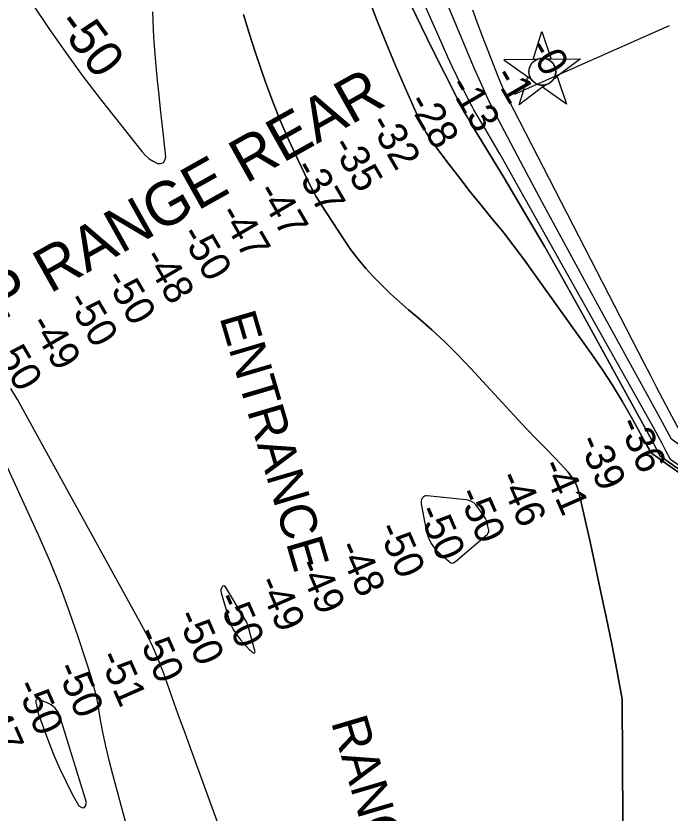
# Model space of a CAD drawing. Extents: x 3925854 to 3964121, y 224593 to 250589.
# Drawn here: x 3943788 to 3945281, y 246097 to 247915 of the extents above; entities that cross this region are included whole.
import ezdxf

# ---------------------------------------------------------------- set-up
doc = ezdxf.new("R2010")
doc.units = 0
for name, color, linetype in [('V-CHAN-NAID', 7, 'Continuous'), ('V-LEVE-TOET', 7, 'Continuous'), ('V-RIVR-RANG', 7, 'Continuous'), ('V-RIVR-RANG-IDEN', 7, 'Continuous'), ('V-TOPO-DPTH', 7, 'Continuous'), ('V-TOPO-MAJR', 7, 'Continuous'), ('V-TOPO-MAJR-IDEN', 7, 'Continuous'), ('V-TOPO-MINR', 7, 'Continuous')]:
    doc.layers.add(name, color=color, linetype=linetype)

msp = doc.modelspace()

# ---------------------------------------------------------------- linework, layer by layer
at = {"layer": 'V-CHAN-NAID'}
for points in [[(3944978.477, 247815.801), (3944968.891, 247815.682), (3944988.776, 247879.565), (3945010.239, 247816.194), (3945000.652, 247816.076), (3944999.064, 247816.623), (3944996.958, 247817.202), (3944994.909, 247817.613), (3944992.868, 247817.881), (3944991.699, 247817.972), (3944990.163, 247818.024), (3944988.442, 247817.988), (3944987.073, 247817.891), (3944985.171, 247817.653), (3944983.81, 247817.408), (3944982.034, 247816.989), (3944980.512, 247816.539), (3944979.487, 247816.188)], [(3944978.477, 247815.801), (3944901.99, 247814.853), (3944964.428, 247770.661), (3944963.278, 247772.548), (3944962.436, 247774.16), (3944961.573, 247776.112), (3944960.837, 247778.152), (3944960.447, 247779.467), (3944960.054, 247781.086), (3944959.782, 247782.526), (3944959.563, 247784.12), (3944959.42, 247785.854), (3944959.377, 247787.434), (3944959.444, 247789.51), (3944959.595, 247791.131), (3944959.944, 247793.341), (3944960.388, 247795.273), (3944960.954, 247797.172), (3944961.576, 247798.863), (3944962.272, 247800.465), (3944963.056, 247802.016), (3944964.083, 247803.773), (3944965.085, 247805.263), (3944966.06, 247806.551), (3944967.04, 247807.716), (3944968.322, 247809.079), (3944969.354, 247810.064), (3944971.044, 247811.494), (3944972.239, 247812.387), (3944973.904, 247813.49), (3944975.617, 247814.469), (3944977.049, 247815.181)], [(3945000.652, 247816.076), (3945077.14, 247817.022), (3945015.816, 247771.297), (3945016.698, 247772.804), (3945017.64, 247774.67), (3945018.324, 247776.268), (3945019.025, 247778.237), (3945019.535, 247780.032), (3945019.901, 247781.679), (3945020.223, 247783.696), (3945020.378, 247785.272), (3945020.459, 247787.48), (3945020.389, 247789.541), (3945020.158, 247791.757), (3945019.857, 247793.509), (3945019.323, 247795.731), (3945018.641, 247797.858), (3945017.853, 247799.825), (3945017.177, 247801.256), (3945016.133, 247803.152), (3945015.037, 247804.853), (3945013.791, 247806.531), (3945012.5, 247808.045), (3945011.201, 247809.386), (3945009.54, 247810.886), (3945007.77, 247812.263), (3945006.064, 247813.407), (3945004.155, 247814.502), (3945002.669, 247815.235)], [(3944998.04, 247758.043), (3944936.716, 247712.318), (3944956.601, 247776.2), (3944964.428, 247770.661), (3944965.081, 247769.71), (3944966.5, 247767.878), (3944967.741, 247766.486), (3944969.236, 247765.012), (3944970.649, 247763.788), (3944972.125, 247762.661), (3944973.547, 247761.701), (3944975.245, 247760.698), (3944976.976, 247759.821), (3944978.783, 247759.045), (3944980.239, 247758.517), (3944981.877, 247758.02), (3944984.114, 247757.499), (3944985.651, 247757.242), (3944987.681, 247757.025), (3944989.22, 247756.951), (3944991.081, 247756.965), (3944992.768, 247757.076), (3944994.474, 247757.285), (3944996.37, 247757.633)], [(3945015.816, 247771.297), (3945023.502, 247777.029), (3945044.964, 247713.658), (3944990.353, 247752.312), (3944998.04, 247758.043), (3944999.696, 247758.551), (3945001.297, 247759.142), (3945003.437, 247760.098), (3945005.154, 247761.016), (3945006.998, 247762.166), (3945008.713, 247763.412), (3945010.241, 247764.687), (3945011.505, 247765.879), (3945012.861, 247767.326), (3945014.037, 247768.751), (3945015.128, 247770.245)]]:
    msp.add_lwpolyline(points, close=True, dxfattribs=at)
msp.add_circle((3944989.917, 247787.484), 30.541, dxfattribs=at)
at = {"layer": 'V-LEVE-TOET'}
msp.add_line((3944926.285, 247736.147), (3945279.848, 247892.743), dxfattribs=at)
at = {"layer": 'V-TOPO-DPTH'}
for points in [[(3946923.623, 244963.143), (3946560.343, 245978.122), (3946553.828, 245994.71), (3946545.444, 246010.023), (3946534.255, 246023.426), (3946521.198, 246035.554), (3945284.755, 246949.08), (3945269.433, 246977.604), (3945253.955, 247006.045), (3945120.531, 247248.848), (3945076.942, 247328.571), (3945033.58, 247408.416), (3944990.556, 247488.445), (3944947.759, 247568.596), (3944895.667, 247666.653), (3944879.53, 247698.078), (3944863.983, 247729.781), (3944849.322, 247761.905), (3944835.253, 247794.308), (3944731.837, 248041.838)], [(3944667.772, 247985.405), (3944702.531, 247913.312), (3944737.88, 247841.5), (3944795.146, 247726.939), (3944802.477, 247712.712), (3944810.036, 247698.611), (3944817.939, 247684.699), (3944826.071, 247670.914), (3944903.171, 247543.796), (3944949.524, 247466.257), (3944995.212, 247388.334), (3945039.902, 247309.834), (3945083.925, 247230.95), (3945236.168, 246954.009), (3945241.853, 246943.476), (3945247.43, 246932.887), (3945252.844, 246922.213), (3945258.149, 246911.483), (3946518.507, 246025.204), (3946526.568, 246017.58), (3946533.29, 246009.114), (3946538.002, 245999.386), (3946541.376, 245988.816), (3946883.738, 244982.729)], [(3946883.738, 244982.729), (3946541.376, 245988.816), (3946538.002, 245999.386), (3946533.29, 246009.114), (3946526.568, 246017.58), (3946518.507, 246025.204), (3945258.149, 246911.483), (3945252.844, 246922.213), (3945247.43, 246932.887), (3945241.853, 246943.476), (3945236.168, 246954.009), (3945083.925, 247230.95), (3945039.902, 247309.834), (3944995.212, 247388.334), (3944949.524, 247466.257), (3944903.171, 247543.796), (3944826.071, 247670.914), (3944817.939, 247684.699), (3944810.036, 247698.611), (3944802.477, 247712.712), (3944795.146, 247726.939), (3944737.88, 247841.5), (3944702.531, 247913.312), (3944667.772, 247985.405)], [(3944591.545, 247960.288), (3944611.578, 247907.49), (3944632.328, 247854.984), (3944654.154, 247802.917), (3944676.696, 247751.141), (3944709.719, 247677.378), (3944716.762, 247662.983), (3944724.428, 247648.957), (3944733.031, 247635.484), (3944742.257, 247622.381), (3944777.579, 247575.684), (3944801.381, 247544.654), (3944825.459, 247513.842), (3944849.951, 247483.359), (3944874.718, 247453.093), (3944899.349, 247422.728), (3944923.522, 247392.01), (3944947.007, 247360.763), (3944970.034, 247329.164), (3945103.383, 247141.847), (3945127.115, 247107.305), (3945150.06, 247072.266), (3945171.824, 247036.481), (3945192.8, 247000.2), (3945229.421, 246934.35), (3945231.438, 246930.592), (3945233.379, 246926.796), (3945235.206, 246922.944), (3945236.956, 246919.055), (3946358.774, 246125.008)], [(3946358.774, 246125.008), (3945236.956, 246919.055), (3945235.206, 246922.944), (3945233.379, 246926.796), (3945231.438, 246930.592), (3945229.421, 246934.35), (3945192.8, 247000.2), (3945171.824, 247036.481), (3945150.06, 247072.266), (3945127.115, 247107.305), (3945103.383, 247141.847), (3944970.034, 247329.164), (3944947.007, 247360.763), (3944923.522, 247392.01), (3944899.349, 247422.728), (3944874.718, 247453.093), (3944849.951, 247483.359), (3944825.459, 247513.842), (3944801.381, 247544.654), (3944777.579, 247575.684), (3944742.257, 247622.381), (3944733.031, 247635.484), (3944724.428, 247648.957), (3944716.762, 247662.983), (3944709.719, 247677.378), (3944676.696, 247751.141), (3944654.154, 247802.917), (3944632.328, 247854.984), (3944611.578, 247907.49), (3944591.545, 247960.288)], [(3944307.686, 247917.98), (3944320.531, 247875.149), (3944334.323, 247832.613), (3944348.748, 247790.275), (3944358.214, 247763.469), (3944374.753, 247719.018), (3944392.268, 247674.975), (3944411.248, 247631.543), (3944431.203, 247588.517), (3944463.264, 247522.318), (3944468.103, 247512.8), (3944473.18, 247503.418), (3944478.615, 247494.238), (3944484.289, 247485.193), (3944537.608, 247403.734), (3944553.094, 247381.446), (3944569.363, 247359.78), (3944586.803, 247339.046), (3944605.026, 247318.933), (3944624.137, 247299.607), (3944643.645, 247280.704), (3944663.748, 247262.435), (3944684.248, 247244.589), (3944706.156, 247226.125), (3944737.373, 247198.804), (3944767.879, 247170.74), (3944797.32, 247141.559), (3944826.05, 247111.634), (3944953.239, 246974.119), (3944961.504, 246965.285), (3944969.835, 246956.515), (3944978.265, 246947.84), (3944986.762, 246939.23), (3944995.266, 246930.625), (3945003.712, 246921.965), (3945012.073, 246913.223), (3945020.376, 246904.424), (3945048.604, 246874.214), (3945056.828, 246863.866), (3945063.836, 246852.871), (3945069.02, 246840.909), (3945072.988, 246828.3), (3945088.245, 246761.614), (3945098.742, 246715.12), (3945109.059, 246668.587), (3945119.107, 246621.995), (3945128.977, 246575.364), (3945135.533, 246543.936), (3945148.27, 246481.508), (3945160.639, 246419.008), (3945172.454, 246356.402), (3945174.096, 245940.007)], [(3944307.686, 247917.98), (3944320.531, 247875.149), (3944334.323, 247832.613), (3944348.748, 247790.275), (3944358.214, 247763.469), (3944374.753, 247719.018), (3944392.268, 247674.975), (3944411.248, 247631.543), (3944431.203, 247588.517), (3944463.264, 247522.318), (3944468.103, 247512.8), (3944473.18, 247503.418), (3944478.615, 247494.238), (3944484.289, 247485.193), (3944537.608, 247403.734), (3944553.094, 247381.446), (3944569.363, 247359.78), (3944586.803, 247339.046), (3944605.026, 247318.933), (3944624.137, 247299.607), (3944643.645, 247280.704), (3944663.748, 247262.435), (3944684.248, 247244.589), (3944706.156, 247226.125), (3944737.373, 247198.804), (3944767.879, 247170.74), (3944797.32, 247141.559), (3944826.05, 247111.634), (3944953.239, 246974.119), (3944961.504, 246965.285), (3944969.835, 246956.515), (3944978.265, 246947.84), (3944986.762, 246939.23), (3944995.266, 246930.625), (3945003.712, 246921.965), (3945012.073, 246913.223), (3945020.376, 246904.424), (3945048.604, 246874.214), (3945056.828, 246863.866), (3945063.836, 246852.871), (3945069.02, 246840.909), (3945072.988, 246828.3), (3945088.245, 246761.614), (3945098.742, 246715.12), (3945109.059, 246668.587), (3945119.107, 246621.995), (3945128.977, 246575.364), (3945135.533, 246543.936), (3945148.27, 246481.508), (3945160.639, 246419.008), (3945172.454, 246356.402), (3945174.096, 245940.007)]]:
    msp.add_lwpolyline(points, dxfattribs=at)
at = {"layer": 'V-TOPO-MAJR'}
for points in [[(3943826.039, 247941.698), (3943863.082, 247886.499), (3943901.084, 247831.989), (3943940.524, 247778.51), (3943980.924, 247725.718), (3944076.178, 247604.623), (3944083.791, 247596.425), (3944092.111, 247589.188), (3944101.492, 247583.391), (3944111.579, 247578.555), (3944119.133, 247578.493), (3944125.056, 247580.541), (3944128.534, 247585.755), (3944130.382, 247593.08), (3944121.944, 247669.594), (3944118.411, 247702.315), (3944114.979, 247735.047), (3944111.696, 247767.793), (3944108.514, 247800.55), (3944105.95, 247827.582), (3944104.358, 247846.844), (3944103.078, 247866.122), (3944102.264, 247885.426), (3944101.761, 247904.747), (3944100.943, 247924.021)], [(3944115.4, 246441.316), (3944109.939, 246454.542), (3944104.285, 246467.691), (3944098.32, 246480.699), (3944092.134, 246493.598), (3944085.616, 246506.332), (3944078.877, 246518.957), (3943792.152, 247039.754), (3943776.918, 247064.765)], [(3943702.228, 247028.341), (3943839.565, 246729.949), (3943864.715, 246672.64), (3943888.482, 246614.792), (3943910.176, 246556.135), (3943930.487, 246496.939), (3943959.83, 246406.191), (3943964.121, 246391.887), (3943968.002, 246377.481), (3943971.267, 246362.923), (3943974.121, 246348.265), (3943980.182, 246313.173), (3943986.203, 246280.991), (3943992.816, 246248.939), (3944000.318, 246217.084), (3944008.411, 246185.359), (3944150.214, 245660.127)], [(3944846.378, 246788.753), (3944842.208, 246794.115), (3944837.925, 246799.391), (3944833.163, 246803.863), (3944827.941, 246807.465), (3944822.028, 246809.763), (3944815.654, 246811.19), (3944726.881, 246820.23), (3944723.602, 246819.986), (3944720.629, 246819.116), (3944718.114, 246817.307), (3944715.905, 246814.871), (3944714.411, 246811.748), (3944713.413, 246808.531), (3944713.159, 246805.172), (3944713.401, 246801.718), (3944724.557, 246741.998), (3944729.303, 246726.238), (3944735.999, 246711.638), (3944745.621, 246698.776), (3944757.193, 246687.073), (3944781.209, 246667.526), (3944783.672, 246666.511), (3944786.287, 246667.023), (3944790.127, 246669.486), (3944791.319, 246670.437), (3944864.708, 246733.088), (3944865.703, 246734.151), (3944867.417, 246738.038), (3944867.42, 246742.498), (3944867.174, 246743.975), (3944863.172, 246761.945), (3944862.657, 246763.765), (3944862.013, 246765.53), (3944860.21, 246768.838), (3944854.258, 246777.684), (3944850.375, 246783.262), (3944846.378, 246788.753)], [(3944262.597, 246614.722), (3944260.643, 246614.067), (3944258.688, 246612.534), (3944257.223, 246609.26), (3944256.332, 246605.909), (3944256.298, 246602.44), (3944256.837, 246598.895), (3944273.162, 246541.842), (3944278.145, 246528.104), (3944284.288, 246515.01), (3944292.17, 246502.883), (3944301.212, 246491.401), (3944321.403, 246469.124), (3944323.464, 246467.052), (3944325.637, 246465.118), (3944327.979, 246463.392), (3944330.433, 246461.804), (3944331.966, 246461.648), (3944333.136, 246461.97), (3944333.759, 246463.01), (3944334.018, 246464.53), (3944319.474, 246519.827), (3944318.095, 246524.281), (3944316.469, 246528.631), (3944314.476, 246532.825), (3944312.237, 246536.916), (3944266.496, 246612.518), (3944262.597, 246614.722)], [(3944372.983, 245733.793), (3944185.203, 246249.263), (3944173.568, 246281.275), (3944161.965, 246313.298), (3944150.409, 246345.338), (3944138.885, 246377.389), (3944125.552, 246414.556), (3944120.572, 246427.975), (3944115.4, 246441.316)], [(3943835.37, 246356.119), (3943834.546, 246355.209), (3943833.962, 246353.907), (3943833.841, 246352.011), (3943834.032, 246348.242), (3943834.343, 246346.368), (3943837.378, 246332.412), (3943838.663, 246327.047), (3943840.096, 246321.726), (3943841.75, 246316.469), (3943843.552, 246311.255), (3943862.599, 246259.679), (3943874.69, 246229.005), (3943887.647, 246198.726), (3943901.904, 246169.037), (3943917.029, 246139.741), (3943931.591, 246112.977), (3943938.413, 246109.212), (3943943.881, 246108.668), (3943947.318, 246112.956), (3943949.4, 246120.465), (3943889.502, 246315.655), (3943884.39, 246326.503), (3943877.73, 246335.893), (3943868.748, 246343.093), (3943858.219, 246348.834), (3943837.979, 246356.373), (3943835.37, 246356.119)]]:
    msp.add_lwpolyline(points, dxfattribs=at)
at = {"layer": 'V-TOPO-MINR'}
for points in [[(3946519.847, 246030.372), (3945282.353, 246903.055), (3945272.9, 246921.448), (3945263.29, 246939.757), (3945253.444, 246957.941), (3945243.442, 246976.042), (3944924.331, 247544.808), (3944908.707, 247572.431), (3944892.959, 247599.982), (3944877.021, 247627.425), (3944860.958, 247654.795), (3944833.657, 247700.953), (3944831.196, 247705.215), (3944828.795, 247709.51), (3944826.485, 247713.854), (3944824.236, 247718.232), (3944806.455, 247753.742), (3944795.518, 247775.974), (3944784.789, 247798.304), (3944774.375, 247820.782), (3944764.169, 247843.359), (3944665.87, 248064.94)], [(3946923.623, 244963.143), (3946560.343, 245978.122), (3946553.828, 245994.71), (3946545.444, 246010.023), (3946534.255, 246023.426), (3946521.198, 246035.554), (3945284.755, 246949.08), (3945269.433, 246977.604), (3945253.955, 247006.045), (3945120.531, 247248.848), (3945076.942, 247328.571), (3945033.58, 247408.416), (3944990.556, 247488.445), (3944947.759, 247568.596), (3944895.667, 247666.653), (3944879.53, 247698.078), (3944863.983, 247729.781), (3944849.322, 247761.905), (3944835.253, 247794.308), (3944731.837, 248041.838)], [(3946883.738, 244982.729), (3946541.376, 245988.816), (3946538.002, 245999.386), (3946533.29, 246009.114), (3946526.568, 246017.58), (3946518.507, 246025.204), (3945258.149, 246911.483), (3945252.844, 246922.213), (3945247.43, 246932.887), (3945241.853, 246943.476), (3945236.168, 246954.009), (3945083.925, 247230.95), (3945039.902, 247309.834), (3944995.212, 247388.334), (3944949.524, 247466.257), (3944903.171, 247543.796), (3944826.071, 247670.914), (3944817.939, 247684.699), (3944810.036, 247698.611), (3944802.477, 247712.712), (3944795.146, 247726.939), (3944737.88, 247841.5), (3944702.531, 247913.312), (3944667.772, 247985.405)], [(3946358.774, 246125.008), (3945236.956, 246919.055), (3945235.206, 246922.944), (3945233.379, 246926.796), (3945231.438, 246930.592), (3945229.421, 246934.35), (3945192.8, 247000.2), (3945171.824, 247036.481), (3945150.06, 247072.266), (3945127.115, 247107.305), (3945103.383, 247141.847), (3944970.034, 247329.164), (3944947.007, 247360.763), (3944923.522, 247392.01), (3944899.349, 247422.728), (3944874.718, 247453.093), (3944849.951, 247483.359), (3944825.459, 247513.842), (3944801.381, 247544.654), (3944777.579, 247575.684), (3944742.257, 247622.381), (3944733.031, 247635.484), (3944724.428, 247648.957), (3944716.762, 247662.983), (3944709.719, 247677.378), (3944676.696, 247751.141), (3944654.154, 247802.917), (3944632.328, 247854.984), (3944611.578, 247907.49), (3944591.545, 247960.288)], [(3945174.096, 245940.007), (3945172.454, 246356.402), (3945160.639, 246419.008), (3945148.27, 246481.508), (3945135.533, 246543.936), (3945128.977, 246575.364), (3945119.107, 246621.995), (3945109.059, 246668.587), (3945098.742, 246715.12), (3945088.245, 246761.614), (3945072.988, 246828.3), (3945069.02, 246840.909), (3945063.836, 246852.871), (3945056.828, 246863.866), (3945048.604, 246874.214), (3945020.376, 246904.424), (3945012.073, 246913.223), (3945003.712, 246921.965), (3944995.266, 246930.625), (3944986.762, 246939.23), (3944978.265, 246947.84), (3944969.835, 246956.515), (3944961.504, 246965.285), (3944953.239, 246974.119), (3944826.05, 247111.634), (3944797.32, 247141.559), (3944767.879, 247170.74), (3944737.373, 247198.804), (3944706.156, 247226.125), (3944684.248, 247244.589), (3944663.748, 247262.435), (3944643.645, 247280.704), (3944624.137, 247299.607), (3944605.026, 247318.933), (3944586.803, 247339.046), (3944569.363, 247359.78), (3944553.094, 247381.446), (3944537.608, 247403.734), (3944484.289, 247485.193), (3944478.615, 247494.238), (3944473.18, 247503.418), (3944468.103, 247512.8), (3944463.264, 247522.318), (3944431.203, 247588.517), (3944411.248, 247631.543), (3944392.268, 247674.975), (3944374.753, 247719.018), (3944358.214, 247763.469), (3944348.748, 247790.275), (3944334.323, 247832.613), (3944320.531, 247875.149), (3944307.686, 247917.98)], [(3946575.323, 245974.919), (3946564.952, 245993.636), (3946552.969, 246011.062), (3946538.569, 246026.551), (3946522.558, 246040.749), (3945319.587, 246937.948), (3945314.032, 246948.682), (3945308.445, 246959.398), (3945302.808, 246970.088), (3945297.138, 246980.761), (3945279.576, 247013.636), (3945265.163, 247040.767), (3945250.835, 247067.941), (3945236.633, 247095.182), (3945222.514, 247122.467), (3944912.219, 247725.562), (3944905.99, 247738.112), (3944900.009, 247750.775), (3944894.399, 247763.606), (3944889.035, 247776.55), (3944871.315, 247821.136), (3944857.58, 247856.567), (3944844.249, 247892.146), (3944831.524, 247927.946)]]:
    msp.add_lwpolyline(points, dxfattribs=at)

# ---------------------------------------------------------------- texts
at = {"layer": 'V-CHAN-NAID'}
msp.add_text("CUBIT'S GAP RANGE REAR", height=100, rotation=29.278538, dxfattribs=at).set_placement((3943104.618, 246853.843))
at = {"layer": 'V-RIVR-RANG'}
for s, rotation, p in [('-0', 299.988326, (3944956.065, 247841.435)), ('-1', 299.988326, (3944876.961, 247778.441)), ('-13', 300.273528, (3944774.049, 247756.03)), ('-28', 300.273528, (3944680.38, 247718.132)), ('-32', 300.273528, (3944592.563, 247670.211)), ('-35', 300.273528, (3944506.608, 247619.101)), ('-37', 300.273528, (3944420.78, 247567.773)), ('-47', 300.273528, (3944336.155, 247514.384)), ('-47', 300.273528, (3944249.667, 247464.185)), ('-50', 300.273528, (3944161.856, 247416.253)), ('-48', 300.273528, (3944076.566, 247364.004)), ('-50', 300.273528, (3943988.882, 247315.854)), ('-50', 300.273528, (3943902.395, 247265.655)), ('-49', 300.273528, (3943817.503, 247212.723)), ('-50', 300.273528, (3943729.42, 247165.257)), ('-36', 293.615528, (3945162.178, 246985.232)), ('-39', 293.615528, (3945070.56, 246945.158)), ('-41', 293.615528, (3944985.81, 246889.373)), ('-46', 293.615528, (3944888.485, 246862.349)), ('-50', 293.615528, (3944795.598, 246825.174)), ('-50', 293.615528, (3944703.874, 246785.341)), ('-50', 293.615528, (3944612.15, 246745.508)), ('-48', 293.615528, (3944521.377, 246703.5)), ('-49', 293.615528, (3944429.97, 246662.942)), ('-49', 293.615528, (3944338.246, 246623.108)), ('-50', 293.615528, (3944245.253, 246586.175)), ('-50', 293.615528, (3944153.529, 246546.342)), ('-50', 293.615528, (3944061.805, 246506.509)), ('-51', 293.615528, (3943975.999, 246453.142)), ('-50', 293.615528, (3943878.357, 246426.843)), ('-50', 293.615528, (3943786.633, 246387.009)), ('-47', 293.615528, (3943695.96, 246344.77))]:
    msp.add_text(s, height=67, rotation=rotation, dxfattribs=at).set_placement(p)
at = {"layer": 'V-RIVR-RANG-IDEN'}
for s, p in [('ENTRANCE', (3944252.458, 247227.655)), ('RANGE', (3944507.114, 246304.447))]:
    msp.add_text(s, height=83, rotation=286.432309, dxfattribs=at).set_placement(p)
at = {"layer": 'V-TOPO-MAJR-IDEN'}
msp.add_text('-50', height=83, rotation=306.408453, dxfattribs=at).set_placement((3943879.29, 247896.5))

doc.saveas('drawing.dxf')
